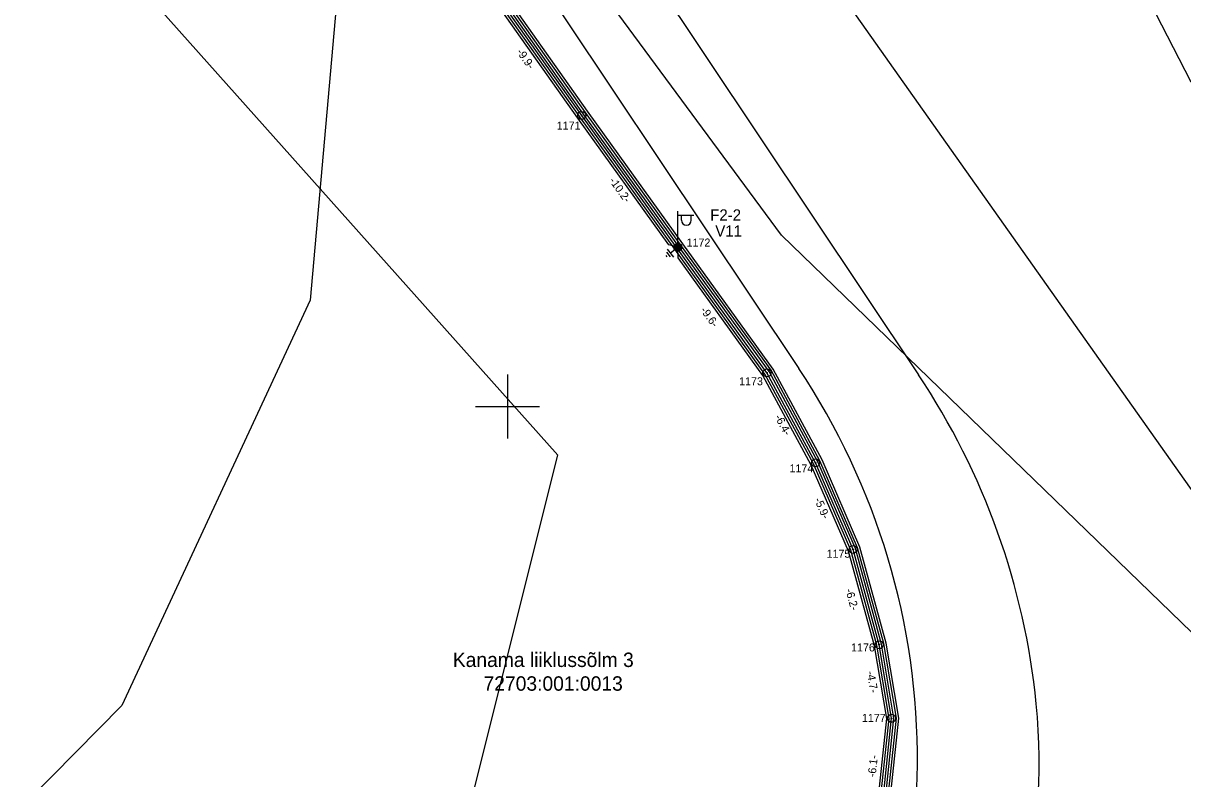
# Model space of a CAD drawing. Extents: x 528816 to 533196, y 6574767 to 6575847.
# Drawn here: x 532969.7 to 533042.2, y 6575126.8 to 6575173.9 of the extents above; entities that cross this region are included whole.
import ezdxf

# ---------------------------------------------------------------- set-up
doc = ezdxf.new("R2010")
doc.units = 0
for name, color, linetype in [('JOONSIDE', 7, 'Continuous'), ('KOORDPUNKT', 7, 'Continuous'), ('MOOTPIIR', 7, 'Continuous'), ('MPKAABEL', 7, 'Continuous'), ('PIIR', 7, 'Continuous'), ('POST', 7, 'Continuous'), ('TEE', 7, 'Continuous'), ('VORK', 7, 'Continuous')]:
    doc.layers.add(name, color=color, linetype=linetype)

msp = doc.modelspace()

# ---------------------------------------------------------------- linework, layer by layer
at = {"layer": 'KOORDPUNKT'}
for centre, radius in [((533004.626, 6575168.178), 0.25), ((533004.626, 6575168.178), 0.025), ((533004.626, 6575168.178), 0.0221), ((533004.626, 6575168.178), 0.0191), ((533004.626, 6575168.178), 0.0161), ((533004.626, 6575168.178), 0.0132), ((533004.626, 6575168.178), 0.0102), ((533004.626, 6575168.178), 0.00726), ((533004.626, 6575168.178), 0.0043), ((533010.637, 6575159.95), 0.25), ((533010.637, 6575159.95), 0.025), ((533010.637, 6575159.95), 0.0221), ((533010.637, 6575159.95), 0.0191), ((533010.637, 6575159.95), 0.0161), ((533010.637, 6575159.95), 0.0132), ((533010.637, 6575159.95), 0.0102), ((533010.637, 6575159.95), 0.00726), ((533010.637, 6575159.95), 0.0043), ((533016.203, 6575152.102), 0.25), ((533016.203, 6575152.102), 0.025), ((533016.203, 6575152.102), 0.0221), ((533016.203, 6575152.102), 0.0191), ((533016.203, 6575152.102), 0.0161), ((533016.203, 6575152.102), 0.0132), ((533016.203, 6575152.102), 0.0102), ((533016.203, 6575152.102), 0.00726), ((533016.203, 6575152.102), 0.0043), ((533019.238, 6575146.48), 0.25), ((533019.238, 6575146.48), 0.025), ((533019.238, 6575146.48), 0.0221), ((533019.238, 6575146.48), 0.0191), ((533019.238, 6575146.48), 0.0161), ((533019.238, 6575146.48), 0.0132), ((533019.238, 6575146.48), 0.0102), ((533019.238, 6575146.48), 0.00726), ((533019.238, 6575146.48), 0.0043), ((533021.581, 6575141.078), 0.25), ((533021.581, 6575141.078), 0.025), ((533021.581, 6575141.078), 0.0221), ((533021.581, 6575141.078), 0.0191), ((533021.581, 6575141.078), 0.0161), ((533021.581, 6575141.078), 0.0132), ((533021.581, 6575141.078), 0.0102), ((533021.581, 6575141.078), 0.00726), ((533021.581, 6575141.078), 0.0043), ((533023.211, 6575135.128), 0.25), ((533023.211, 6575135.128), 0.025), ((533023.211, 6575135.128), 0.0221), ((533023.211, 6575135.128), 0.0191), ((533023.211, 6575135.128), 0.0161), ((533023.211, 6575135.128), 0.0132), ((533023.211, 6575135.128), 0.0102), ((533023.211, 6575135.128), 0.00726), ((533023.211, 6575135.128), 0.0043), ((533023.985, 6575130.53), 0.25), ((533023.985, 6575130.53), 0.025), ((533023.985, 6575130.53), 0.0221), ((533023.985, 6575130.53), 0.0191), ((533023.985, 6575130.53), 0.0161), ((533023.985, 6575130.53), 0.0132), ((533023.985, 6575130.53), 0.0102), ((533023.985, 6575130.53), 0.00726), ((533023.985, 6575130.53), 0.0043)]:
    msp.add_circle(centre, radius, dxfattribs=at)
at = {"layer": 'MOOTPIIR'}
msp.add_lwpolyline([(532734.763, 6575190.351), (532974.53, 6575122.186), (532997.411, 6575124.093), (533003.131, 6575146.973), (532931.63, 6575227.055), (532866.802, 6575214.661), (532836.295, 6575249.935), (532910.656, 6575271.862), (532960.23, 6575261.375), (533047.938, 6575137.44), (533039.358, 6575100.259), (533162.763, 6575091.564), (533193.521, 6575061.912), (533196.177, 6575045.98), (532976, 6575065.453), (532847.876, 6575091.122), (532688.11, 6575148.656)], dxfattribs=at)
at = {"layer": 'MPKAABEL'}
for points in [[(533006.042, 6575102.482), (533008.856, 6575104.123), (533010.796, 6575104.713), (533013.872, 6575106.668), (533015.34, 6575108.175), (533019.525, 6575114.011), (533020.998, 6575116.502), (533022.811, 6575120.705), (533023.013, 6575123.977), (533023.421, 6575124.505), (533023.104, 6575125.07), (533023.683, 6575130.52), (533022.917, 6575135.063), (533021.297, 6575140.978), (533018.968, 6575146.349), (533015.949, 6575151.942), (533010.659, 6575159.278), (533010.637, 6575159.95), (533010.067, 6575160.101), (533004.382, 6575168.004), (532998.639, 6575176.146), (532993.861, 6575183.847), (532989.67, 6575190.679), (532989.266, 6575192.041)], [(533006.042, 6575102.482), (533008.856, 6575104.123), (533010.796, 6575104.713), (533013.872, 6575106.668), (533015.34, 6575108.175), (533019.525, 6575114.011), (533020.998, 6575116.502), (533022.811, 6575120.705), (533023.013, 6575123.977), (533023.421, 6575124.505), (533023.104, 6575125.07), (533023.683, 6575130.52), (533022.917, 6575135.063), (533021.297, 6575140.978), (533018.968, 6575146.349), (533015.949, 6575151.942), (533010.659, 6575159.278), (533010.637, 6575159.95), (533010.067, 6575160.101), (533004.382, 6575168.004), (532998.639, 6575176.146), (532993.861, 6575183.847), (532989.67, 6575190.679), (532989.266, 6575192.041)], [(533009.752, 6575103.779), (533010.936, 6575104.446), (533014.062, 6575106.434), (533015.57, 6575107.982), (533019.776, 6575113.847), (533021.266, 6575116.366), (533023.107, 6575120.635), (533023.347, 6575124.511), (533023.985, 6575130.53), (533023.211, 6575135.128), (533021.581, 6575141.078), (533019.238, 6575146.48), (533016.203, 6575152.102), (533010.576, 6575159.906), (533004.626, 6575168.178), (532998.889, 6575176.312), (532994.116, 6575184.005), (532989.953, 6575190.791)], [(532967.038, 6575104.121), (532976.091, 6575102.112), (532978.238, 6575101.6), (532982.46, 6575101.182), (532992.651, 6575100.598), (532997.325, 6575100.626), (533001.819, 6575101.081), (533006.171, 6575102.066), (533008.922, 6575103.986), (533010.859, 6575104.575), (533013.967, 6575106.551), (533015.455, 6575108.079), (533019.65, 6575113.929), (533021.132, 6575116.434), (533022.959, 6575120.67), (533023.197, 6575124.523), (533023.834, 6575130.525), (533023.064, 6575135.095), (533021.439, 6575141.028), (533019.103, 6575146.415), (533016.076, 6575152.022), (533010.454, 6575159.819), (533004.504, 6575168.091), (532998.764, 6575176.229)], [(532967.038, 6575104.121), (532976.091, 6575102.112), (532978.238, 6575101.6), (532982.46, 6575101.182), (532992.651, 6575100.598), (532997.325, 6575100.626), (533001.819, 6575101.081), (533006.171, 6575102.066), (533008.922, 6575103.986), (533010.859, 6575104.575), (533013.967, 6575106.551), (533015.455, 6575108.079), (533019.65, 6575113.929), (533021.132, 6575116.434), (533022.959, 6575120.67), (533023.197, 6575124.523), (533023.834, 6575130.525), (533023.064, 6575135.095), (533021.439, 6575141.028), (533019.103, 6575146.415), (533016.076, 6575152.022), (533010.454, 6575159.819), (533004.504, 6575168.091), (532998.764, 6575176.229)], [(533009.808, 6575103.638), (533011.013, 6575104.318), (533014.158, 6575106.316), (533015.686, 6575107.886), (533019.902, 6575113.765), (533021.4, 6575116.298), (533023.255, 6575120.599), (533023.496, 6575124.498), (533024.137, 6575130.534), (533023.357, 6575135.16), (533021.723, 6575141.128), (533019.374, 6575146.546), (533016.331, 6575152.182), (533010.698, 6575159.994), (533004.748, 6575168.266), (532999.015, 6575176.394)], [(533009.864, 6575103.497), (533011.09, 6575104.189), (533014.253, 6575106.199), (533015.801, 6575107.789), (533020.028, 6575113.683), (533021.534, 6575116.23), (533023.403, 6575120.564), (533023.646, 6575124.486), (533024.288, 6575130.539), (533023.504, 6575135.193), (533021.865, 6575141.178), (533019.509, 6575146.611), (533016.458, 6575152.262), (533010.82, 6575160.081), (533004.87, 6575168.353), (532999.14, 6575176.477)], [(533023.795, 6575124.473), (533024.439, 6575130.544), (533023.651, 6575135.225), (533022.007, 6575141.228), (533019.644, 6575146.677), (533016.585, 6575152.342), (533010.941, 6575160.169), (533004.992, 6575168.44), (532999.265, 6575176.56)], [(533023.795, 6575124.473), (533024.439, 6575130.544), (533023.651, 6575135.225), (533022.007, 6575141.228), (533019.644, 6575146.677), (533016.585, 6575152.342), (533010.941, 6575160.169), (533004.992, 6575168.44), (532999.265, 6575176.56)], [(533009.973, 6575159.357), (533009.91, 6575159.435)], [(533010.173, 6575159.346), (533009.944, 6575159.634)], [(533010.374, 6575159.334), (533009.978, 6575159.832)], [(533010.441, 6575159.794), (533010.176, 6575159.583)]]:
    msp.add_lwpolyline(points, dxfattribs=at)
at = {"layer": 'PIIR'}
msp.add_lwpolyline([(532991.459, 6575269.787), (533042.66, 6575170.31), (533103.32, 6575121.92), (533176.11, 6575101.37), (533195.3, 6575101.55)], dxfattribs=at)
msp.add_lwpolyline([(532991.459, 6575269.787), (533042.66, 6575170.31), (533103.32, 6575121.92), (533176.11, 6575101.37), (533195.3, 6575101.55)], dxfattribs=at)
msp.add_lwpolyline([(532975.89, 6575131.33), (532958.52, 6575113.75), (533057.86, 6575086.34), (533100.33, 6575084.53), (533102.23, 6575092.07), (533055.24, 6575123.8), (533017.1, 6575160.71), (532991.15, 6575195.89), (532987.66, 6575156.64)], close=True, dxfattribs=at)
msp.add_lwpolyline([(532975.89, 6575131.33), (532958.52, 6575113.75), (533057.86, 6575086.34), (533100.33, 6575084.53), (533102.23, 6575092.07), (533055.24, 6575123.8), (533017.1, 6575160.71), (532991.15, 6575195.89), (532987.66, 6575156.64)], close=True, dxfattribs=at)
at = {"layer": 'POST'}
for p, q in [((533010.637, 6575160.2), (533010.637, 6575162.2)), ((533010.637, 6575161.95), (533011.637, 6575161.95)), ((533010.864, 6575161.629), (533010.864, 6575161.95)), ((533011.476, 6575161.629), (533011.476, 6575161.95)), ((533010.637, 6575159.95), (533010.637, 6575159.95))]:
    msp.add_line(p, q, dxfattribs=at)
for radius in [0.25, 0.225, 0.2, 0.175, 0.15, 0.125, 0.1, 0.075, 0.05, 0.025]:
    msp.add_circle((533010.637, 6575159.95), radius, dxfattribs=at)
msp.add_arc((533011.17, 6575161.629), 0.306, 180, 0, dxfattribs=at)
at = {"layer": 'TEE'}
for points in [[(532982.491, 6575216.6), (533025.661, 6575151.989)], [(532977.502, 6575213.266), (533018.189, 6575152.372)]]:
    msp.add_lwpolyline(points, dxfattribs=at)
for centre, radius, start, end in [((532981.604, 6575127.928), 44, 359.58281, 33.74955), ((532988.245, 6575126.989), 45, 5.66777, 33.74964), ((532996.604, 6575127.818), 36.6, 285.42123, 5.66777), ((532996.604, 6575127.818), 29, 273.57554, 359.58281)]:
    msp.add_arc(centre, radius, start, end, dxfattribs=at)
at = {"layer": 'VORK'}
for p, q in [((533000, 6575152), (533000, 6575148)), ((532998, 6575150), (533002, 6575150))]:
    msp.add_line(p, q, dxfattribs=at)

# ---------------------------------------------------------------- texts
at = {"layer": 'JOONSIDE'}
for s, rotation, p in [('-9.9-', 305.19628, (533000.529, 6575172.146)), ('-10.2-', 305.72724, (533006.319, 6575164.101)), ('-9.6-', 305.79369, (533012.014, 6575156.013)), ('-6.4-', 298.36384, (533016.664, 6575149.35)), ('-5.9-', 293.44355, (533019.145, 6575144.189)), ('-6.2-', 285.31612, (533021.094, 6575138.554)), ('-4.7-', 279.56302, (533022.432, 6575133.442)), ('-6.1-', 83.94374, (533022.988, 6575126.833))]:
    msp.add_text(s, height=0.5, rotation=rotation, dxfattribs=at).set_placement(p)
at = {"layer": 'KOORDPUNKT'}
for s, p in [('1171', (533003.066, 6575167.293)), ('1172', (533011.178, 6575159.992)), ('1173', (533014.461, 6575151.329)), ('1174', (533017.609, 6575145.89)), ('1175', (533019.923, 6575140.558)), ('1176', (533021.455, 6575134.706)), ('1177', (533022.131, 6575130.305))]:
    msp.add_text(s, height=0.5, dxfattribs=at).set_placement(p)
at = {"layer": 'PIIR'}
for s, p in [('Kanama liiklussõlm 3', (532996.575, 6575133.735)), ('72703:001:0013', (532998.494, 6575132.254))]:
    msp.add_text(s, height=0.9, dxfattribs=at).set_placement(p)
at = {"layer": 'POST'}
for s, p in [('F2-2', (533012.658, 6575161.615)), ('V11', (533012.973, 6575160.615))]:
    msp.add_text(s, height=0.7, dxfattribs=at).set_placement(p)

doc.saveas('drawing.dxf')
